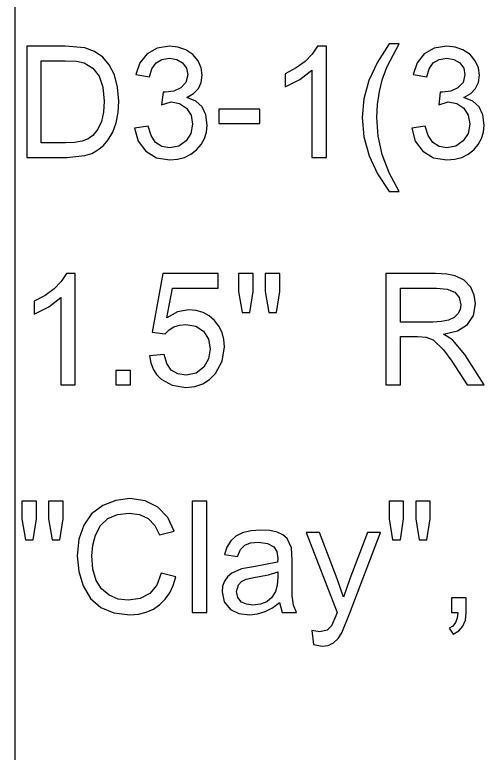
# Model space of a CAD drawing. Extents: x 1001568 to 1002149, y 1840825 to 1841423.
# Drawn here: x 1001890.65 to 1001892.027, y 1840981.559 to 1840983.721 of the extents above; entities that cross this region are included whole.
import ezdxf

# ---------------------------------------------------------------- set-up
doc = ezdxf.new("R2010")
doc.units = 0
doc.layers.add('R_No Plot', color=7, linetype='Continuous')
doc.layers.add('SIGNS', color=7, linetype='Continuous')

msp = doc.modelspace()

# ---------------------------------------------------------------- linework, layer by layer
at = {"layer": 'R_No Plot'}
msp.add_line((1001890.6501, 1841010.6666), (1001890.6501, 1840948.1274), dxfattribs=at)
at = {"layer": 'SIGNS'}
for points in [[(1001890.6856, 1840983.3024), (1001890.8032, 1840983.3024), (1001890.8555, 1840983.308), (1001890.8758, 1840983.3146), (1001890.8942, 1840983.3246), (1001890.9102, 1840983.3377), (1001890.9241, 1840983.3538), (1001890.9377, 1840983.3772), (1001890.9474, 1840983.4039), (1001890.9532, 1840983.434), (1001890.9551, 1840983.4673), (1001890.9518, 1840983.5084), (1001890.9422, 1840983.5448), (1001890.9275, 1840983.574), (1001890.9083, 1840983.597), (1001890.8844, 1840983.6136), (1001890.8559, 1840983.624), (1001890.7978, 1840983.6287), (1001890.6856, 1840983.6287), (1001890.6856, 1840983.3024)], [(1001890.7281, 1840983.345), (1001890.7281, 1840983.5861), (1001890.7976, 1840983.5861), (1001890.8314, 1840983.5845), (1001890.8541, 1840983.5797), (1001890.8796, 1840983.5644), (1001890.8979, 1840983.5407), (1001890.9089, 1840983.5084), (1001890.9125, 1840983.4679), (1001890.9104, 1840983.4355), (1001890.9042, 1840983.408), (1001890.8939, 1840983.3852), (1001890.8796, 1840983.3671), (1001890.8658, 1840983.3574), (1001890.8477, 1840983.3505), (1001890.8253, 1840983.3463), (1001890.7987, 1840983.345), (1001890.7281, 1840983.345)], [(1001891.7385, 1840982.6358), (1001891.781, 1840982.6358), (1001891.781, 1840982.7776), (1001891.8324, 1840982.7776), (1001891.857, 1840982.7762), (1001891.8772, 1840982.7681), (1001891.907, 1840982.739), (1001891.9317, 1840982.7056), (1001891.9764, 1840982.6358), (1001892.0268, 1840982.6358), (1001891.97, 1840982.7245), (1001891.9341, 1840982.768), (1001891.9079, 1840982.7841), (1001891.9487, 1840982.7945), (1001891.9779, 1840982.8128), (1001891.9952, 1840982.839), (1001892.0009, 1840982.873), (1001891.9973, 1840982.8988), (1001891.9873, 1840982.9222), (1001891.9683, 1840982.943), (1001891.942, 1840982.956), (1001891.9173, 1840982.9604), (1001891.884, 1840982.962), (1001891.7385, 1840982.962), (1001891.7385, 1840982.6358)], [(1001891.781, 1840982.8201), (1001891.781, 1840982.9194), (1001891.8867, 1840982.9194), (1001891.918, 1840982.9163), (1001891.9404, 1840982.9073), (1001891.9538, 1840982.892), (1001891.9583, 1840982.8707), (1001891.9561, 1840982.8566), (1001891.9494, 1840982.8437), (1001891.9385, 1840982.8333), (1001891.9226, 1840982.826), (1001891.9018, 1840982.8216), (1001891.8761, 1840982.8201), (1001891.781, 1840982.8201)], [(1001891.4265, 1840981.9983), (1001891.4344, 1840981.9691), (1001891.4764, 1840981.9691), (1001891.468, 1840981.9905), (1001891.464, 1840982.0173), (1001891.4638, 1840982.0679), (1001891.4638, 1840982.1213), (1001891.4618, 1840982.158), (1001891.4493, 1840982.1852), (1001891.4364, 1840982.1962), (1001891.4193, 1840982.204), (1001891.3978, 1840982.2087), (1001891.3721, 1840982.2102), (1001891.3428, 1840982.208), (1001891.3182, 1840982.2019), (1001891.2988, 1840982.1921), (1001891.2835, 1840982.1783), (1001891.2722, 1840982.1604), (1001891.265, 1840982.1384), (1001891.3038, 1840982.1331), (1001891.3122, 1840982.1532), (1001891.3245, 1840982.1661), (1001891.3413, 1840982.1726), (1001891.3649, 1840982.1748), (1001891.3912, 1840982.1712), (1001891.4101, 1840982.1612), (1001891.4184, 1840982.1476), (1001891.4213, 1840982.1269), (1001891.421, 1840982.1166), (1001891.3502, 1840982.1029), (1001891.315, 1840982.0969), (1001891.2864, 1840982.0838), (1001891.2739, 1840982.0728), (1001891.265, 1840982.0602), (1001891.2597, 1840982.0456), (1001891.2581, 1840982.0292), (1001891.2644, 1840981.9997), (1001891.2825, 1840981.9779), (1001891.3076, 1840981.9659), (1001891.3391, 1840981.962), (1001891.3621, 1840981.9643), (1001891.3843, 1840981.9712), (1001891.4057, 1840981.9825), (1001891.4265, 1840981.9983)], [(1001891.4213, 1840982.088), (1001891.4213, 1840982.0725), (1001891.4196, 1840982.0479), (1001891.4148, 1840982.0303), (1001891.4038, 1840982.0128), (1001891.3891, 1840982.0003), (1001891.3704, 1840981.9928), (1001891.3479, 1840981.9904), (1001891.3299, 1840981.9926), (1001891.3154, 1840981.9992), (1001891.3042, 1840982.0122), (1001891.3007, 1840982.0298), (1001891.3062, 1840982.0498), (1001891.3152, 1840982.0594), (1001891.3287, 1840982.0664), (1001891.3564, 1840982.0721), (1001891.3942, 1840982.0793), (1001891.4213, 1840982.088)]]:
    msp.add_lwpolyline(points, dxfattribs=at)
for points in [[(1001891.0015, 1840983.3887), (1001891.0118, 1840983.3503), (1001891.0342, 1840983.3206), (1001891.0659, 1840983.3017), (1001891.1048, 1840983.2954), (1001891.1275, 1840983.2973), (1001891.1482, 1840983.3028), (1001891.1667, 1840983.312), (1001891.1833, 1840983.325), (1001891.1967, 1840983.3405), (1001891.2065, 1840983.3578), (1001891.2122, 1840983.3768), (1001891.2142, 1840983.3975), (1001891.2105, 1840983.4272), (1001891.1993, 1840983.4506), (1001891.1807, 1840983.4673), (1001891.1546, 1840983.4779), (1001891.1745, 1840983.4896), (1001891.1886, 1840983.5047), (1001891.1972, 1840983.5226), (1001891.2001, 1840983.5439), (1001891.1969, 1840983.5655), (1001891.188, 1840983.5859), (1001891.1726, 1840983.6042), (1001891.1517, 1840983.618), (1001891.1287, 1840983.6261), (1001891.1041, 1840983.6287), (1001891.0677, 1840983.6229), (1001891.0385, 1840983.6064), (1001891.0172, 1840983.5802), (1001891.0054, 1840983.546), (1001891.0455, 1840983.539), (1001891.0526, 1840983.5628), (1001891.0647, 1840983.5798), (1001891.0819, 1840983.5899), (1001891.1042, 1840983.5932), (1001891.1252, 1840983.5898), (1001891.1425, 1840983.5799), (1001891.1538, 1840983.5646), (1001891.1575, 1840983.5452), (1001891.1522, 1840983.5228), (1001891.137, 1840983.5063), (1001891.1166, 1840983.497), (1001891.0916, 1840983.4939), (1001891.0852, 1840983.4939), (1001891.0807, 1840983.4573), (1001891.1086, 1840983.4655), (1001891.1336, 1840983.4609), (1001891.1538, 1840983.4471), (1001891.1673, 1840983.4263), (1001891.1717, 1840983.4006), (1001891.1667, 1840983.3733), (1001891.1524, 1840983.3509), (1001891.1309, 1840983.3357), (1001891.1048, 1840983.3308), (1001891.0816, 1840983.3348), (1001891.0633, 1840983.3468), (1001891.0498, 1840983.3665), (1001891.0414, 1840983.3942)], [(1001891.5639, 1840983.3024), (1001891.5639, 1840983.6287), (1001891.538, 1840983.6287), (1001891.5228, 1840983.6054), (1001891.5019, 1840983.5842), (1001891.4755, 1840983.5651), (1001891.4433, 1840983.5481), (1001891.4433, 1840983.51), (1001891.4864, 1840983.5312), (1001891.5213, 1840983.5584), (1001891.5213, 1840983.3024)], [(1001891.7484, 1840983.2032), (1001891.7772, 1840983.2032), (1001891.7485, 1840983.2572), (1001891.728, 1840983.3112), (1001891.7157, 1840983.3653), (1001891.7117, 1840983.4194), (1001891.7136, 1840983.4582), (1001891.7193, 1840983.4961), (1001891.7287, 1840983.533), (1001891.7421, 1840983.5689), (1001891.7772, 1840983.6357), (1001891.7484, 1840983.6357), (1001891.7136, 1840983.5822), (1001891.6888, 1840983.5284), (1001891.674, 1840983.4742), (1001891.6691, 1840983.4197), (1001891.6741, 1840983.3626), (1001891.689, 1840983.3075), (1001891.7137, 1840983.2544)], [(1001891.8142, 1840983.3887), (1001891.8245, 1840983.3503), (1001891.8469, 1840983.3206), (1001891.8786, 1840983.3017), (1001891.9175, 1840983.2954), (1001891.9402, 1840983.2973), (1001891.9609, 1840983.3028), (1001891.9794, 1840983.312), (1001891.996, 1840983.325), (1001892.0095, 1840983.3405), (1001892.0192, 1840983.3578), (1001892.025, 1840983.3768), (1001892.027, 1840983.3975), (1001892.0232, 1840983.4272), (1001892.012, 1840983.4506), (1001891.9934, 1840983.4673), (1001891.9674, 1840983.4779), (1001891.9872, 1840983.4896), (1001892.0014, 1840983.5047), (1001892.0099, 1840983.5226), (1001892.0128, 1840983.5439), (1001892.0097, 1840983.5655), (1001892.0007, 1840983.5859), (1001891.9853, 1840983.6042), (1001891.9645, 1840983.618), (1001891.9414, 1840983.6261), (1001891.9168, 1840983.6287), (1001891.8805, 1840983.6229), (1001891.8512, 1840983.6064), (1001891.8299, 1840983.5802), (1001891.8182, 1840983.546), (1001891.8582, 1840983.539), (1001891.8653, 1840983.5628), (1001891.8775, 1840983.5798), (1001891.8947, 1840983.5899), (1001891.9169, 1840983.5932), (1001891.938, 1840983.5898), (1001891.9553, 1840983.5799), (1001891.9666, 1840983.5646), (1001891.9702, 1840983.5452), (1001891.9649, 1840983.5228), (1001891.9497, 1840983.5063), (1001891.9293, 1840983.497), (1001891.9043, 1840983.4939), (1001891.8979, 1840983.4939), (1001891.8935, 1840983.4573), (1001891.9214, 1840983.4655), (1001891.9463, 1840983.4609), (1001891.9666, 1840983.4471), (1001891.98, 1840983.4263), (1001891.9844, 1840983.4006), (1001891.9794, 1840983.3733), (1001891.9652, 1840983.3509), (1001891.9436, 1840983.3357), (1001891.9176, 1840983.3308), (1001891.8943, 1840983.3348), (1001891.876, 1840983.3468), (1001891.8625, 1840983.3665), (1001891.8541, 1840983.3942)], [(1001891.2486, 1840983.4017), (1001891.3691, 1840983.4017), (1001891.3691, 1840983.4442), (1001891.2486, 1840983.4442)], [(1001890.8274, 1840982.6358), (1001890.8274, 1840982.962), (1001890.8015, 1840982.962), (1001890.7863, 1840982.9387), (1001890.7655, 1840982.9176), (1001890.739, 1840982.8984), (1001890.7069, 1840982.8814), (1001890.7069, 1840982.8433), (1001890.7499, 1840982.8645), (1001890.7849, 1840982.8918), (1001890.7849, 1840982.6358)], [(1001891.0455, 1840982.7214), (1001891.0491, 1840982.7007), (1001891.056, 1840982.6824), (1001891.066, 1840982.6665), (1001891.0792, 1840982.6529), (1001891.1116, 1840982.6347), (1001891.152, 1840982.6287), (1001891.178, 1840982.6313), (1001891.2013, 1840982.6389), (1001891.2216, 1840982.6515), (1001891.2391, 1840982.6692), (1001891.2587, 1840982.7054), (1001891.2653, 1840982.7475), (1001891.2635, 1840982.7694), (1001891.258, 1840982.7896), (1001891.2489, 1840982.8079), (1001891.2363, 1840982.8243), (1001891.2202, 1840982.838), (1001891.2023, 1840982.8479), (1001891.1822, 1840982.8536), (1001891.1603, 1840982.8556), (1001891.1276, 1840982.8497), (1001891.0965, 1840982.8326), (1001891.1124, 1840982.9194), (1001891.2471, 1840982.9194), (1001891.2471, 1840982.962), (1001891.0844, 1840982.962), (1001891.0527, 1840982.7904), (1001891.091, 1840982.7855), (1001891.1028, 1840982.7976), (1001891.117, 1840982.8062), (1001891.1331, 1840982.8113), (1001891.1518, 1840982.8131), (1001891.1815, 1840982.808), (1001891.204, 1840982.7931), (1001891.218, 1840982.7703), (1001891.2228, 1840982.7414), (1001891.2182, 1840982.712), (1001891.2046, 1840982.6878), (1001891.1818, 1840982.67), (1001891.1524, 1840982.6641), (1001891.1279, 1840982.6679), (1001891.1091, 1840982.6793), (1001891.0959, 1840982.6984), (1001891.0884, 1840982.7251)], [(1001891.3172, 1840982.8485), (1001891.34, 1840982.8485), (1001891.3493, 1840982.9095), (1001891.3493, 1840982.962), (1001891.3067, 1840982.962), (1001891.3067, 1840982.9095)], [(1001891.395, 1840982.8485), (1001891.4173, 1840982.8485), (1001891.4273, 1840982.9095), (1001891.4273, 1840982.962), (1001891.3848, 1840982.962), (1001891.3848, 1840982.9095)], [(1001890.9468, 1840982.6358), (1001890.9894, 1840982.6358), (1001890.9894, 1840982.6783), (1001890.9468, 1840982.6783)], [(1001891.0793, 1840982.0838), (1001891.0664, 1840982.049), (1001891.0459, 1840982.0243), (1001891.018, 1840982.0094), (1001890.9827, 1840982.0046), (1001890.9534, 1840982.0082), (1001890.9266, 1840982.0194), (1001890.9043, 1840982.0376), (1001890.8885, 1840982.0628), (1001890.8791, 1840982.0952), (1001890.8762, 1840982.1348), (1001890.8789, 1840982.1656), (1001890.8865, 1840982.1954), (1001890.9012, 1840982.2236), (1001890.9227, 1840982.2439), (1001890.951, 1840982.256), (1001890.986, 1840982.2599), (1001891.0163, 1840982.2558), (1001891.0412, 1840982.2439), (1001891.0605, 1840982.2241), (1001891.0743, 1840982.1965), (1001891.1173, 1840982.2066), (1001891.0987, 1840982.2475), (1001891.0702, 1840982.2777), (1001891.0329, 1840982.2962), (1001890.9881, 1840982.3024), (1001890.9466, 1840982.2974), (1001890.9086, 1840982.2825), (1001890.8757, 1840982.2576), (1001890.8524, 1840982.2247), (1001890.8383, 1840982.1838), (1001890.8336, 1840982.1346), (1001890.8378, 1840982.0887), (1001890.8508, 1840982.0464), (1001890.8726, 1840982.0094), (1001890.9028, 1840981.9831), (1001890.941, 1840981.9672), (1001890.9874, 1840981.962), (1001891.0127, 1840981.9638), (1001891.0358, 1840981.9693), (1001891.0566, 1840981.9785), (1001891.0754, 1840981.9916), (1001891.0913, 1840982.0073), (1001891.1046, 1840982.0262), (1001891.115, 1840982.0479), (1001891.123, 1840982.0727)], [(1001890.6818, 1840982.1818), (1001890.7046, 1840982.1818), (1001890.7139, 1840982.2428), (1001890.7139, 1840982.2953), (1001890.6714, 1840982.2953), (1001890.6714, 1840982.2428)], [(1001890.7596, 1840982.1818), (1001890.782, 1840982.1818), (1001890.7919, 1840982.2428), (1001890.7919, 1840982.2953), (1001890.7494, 1840982.2953), (1001890.7494, 1840982.2428)], [(1001891.1708, 1840981.9691), (1001891.2133, 1840981.9691), (1001891.2133, 1840982.2953), (1001891.1708, 1840982.2953)], [(1001891.7583, 1840982.1818), (1001891.7812, 1840982.1818), (1001891.7905, 1840982.2428), (1001891.7905, 1840982.2953), (1001891.7479, 1840982.2953), (1001891.7479, 1840982.2428)], [(1001891.8361, 1840982.1818), (1001891.8585, 1840982.1818), (1001891.8685, 1840982.2428), (1001891.8685, 1840982.2953), (1001891.826, 1840982.2953), (1001891.826, 1840982.2428)], [(1001891.5262, 1840981.8752), (1001891.5521, 1840981.8698), (1001891.5694, 1840981.8723), (1001891.5848, 1840981.8797), (1001891.5982, 1840981.8921), (1001891.6097, 1840981.9095), (1001891.6322, 1840981.9651), (1001891.7224, 1840982.2031), (1001891.6845, 1840982.2031), (1001891.6331, 1840982.0674), (1001891.6145, 1840982.014), (1001891.5952, 1840982.0678), (1001891.5434, 1840982.2031), (1001891.5052, 1840982.2031), (1001891.5952, 1840981.9685), (1001891.5917, 1840981.9587), (1001891.5794, 1840981.9291), (1001891.5662, 1840981.9168), (1001891.5448, 1840981.9124), (1001891.5218, 1840981.9156)], [(1001891.9314, 1840981.9691), (1001891.9498, 1840981.9691), (1001891.9477, 1840981.9524), (1001891.9429, 1840981.939), (1001891.935, 1840981.9289), (1001891.9243, 1840981.9223), (1001891.9357, 1840981.9053), (1001891.9524, 1840981.9152), (1001891.9643, 1840981.9288), (1001891.9715, 1840981.9462), (1001891.974, 1840981.9676), (1001891.974, 1840982.0116), (1001891.9314, 1840982.0116)]]:
    msp.add_lwpolyline(points, close=True, dxfattribs=at)

doc.saveas('drawing.dxf')
